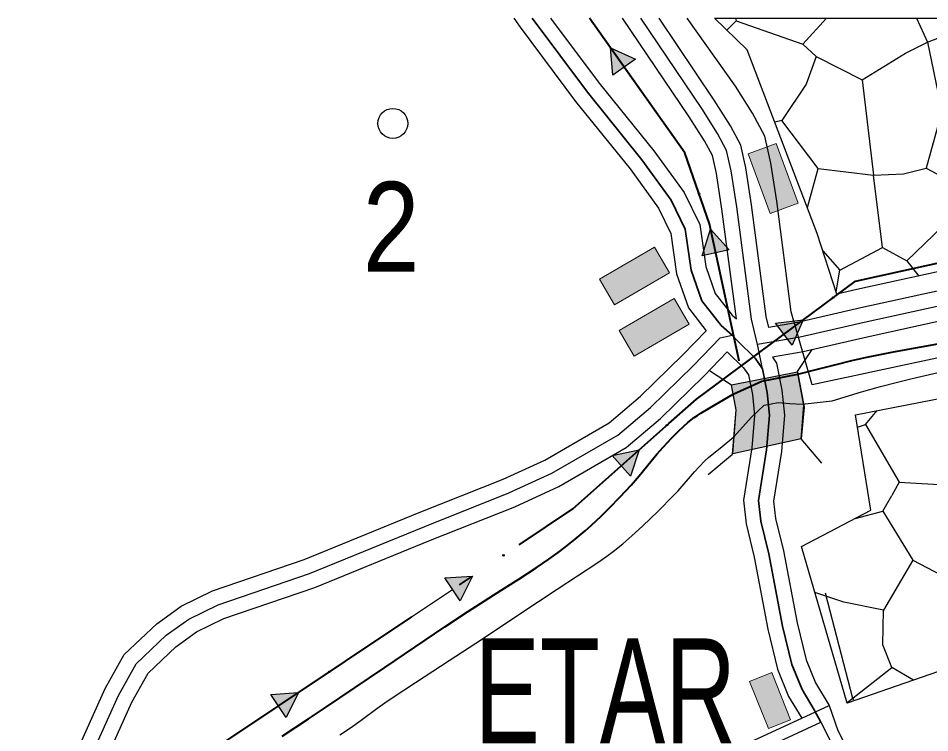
# Model space of a CAD drawing. Extents: x -64005 to -55000, y -89025 to -80000.
# Drawn here: x -64000 to -63391, y -80477 to -80000 of the extents above; entities that cross this region are included whole.
import ezdxf
from ezdxf.enums import TextEntityAlignment as Align

# ---------------------------------------------------------------- set-up
doc = ezdxf.new("R2010")
doc.units = 0
doc.header["$LTSCALE"] = 32
for name, pattern in [('DASH_DOUBLE_DOT', [9.2, 5, -1.2, 0.3, -1.2, 0.3, -1.2]), ('DOT_DASHED', [7.7, 5, -1.2, 0.3, -1.2]), ('LONG_DASHED', [7.5, 6, -1.5])]:
    doc.linetypes.add(name, pattern=pattern)
for name, color, linetype, lineweight in [('18', 7, 'Continuous', 25), ('19', 7, 'Continuous', 25), ('20', 7, 'Continuous', 25), ('21', 7, 'Continuous', 25), ('3', 7, 'Continuous', 25), ('39', 7, 'LONG_DASHED', 25), ('52', 7, 'Continuous', 25), ('53', 7, 'DASH_DOUBLE_DOT', 25), ('6', 7, 'Continuous', 25), ('63', 7, 'DASH_DOUBLE_DOT', 25), ('7', 7, 'Continuous', 13), ('8', 7, 'Continuous', 25)]:
    doc.layers.add(name, color=color, linetype=linetype, lineweight=lineweight)
doc.layers.add('38', color=7, linetype='Continuous')

msp = doc.modelspace()

# ---------------------------------------------------------------- hatches: boundary and pattern name
at = {"layer": '18'}
for points in [[(-63602.48, -80038.14), (-63604.22, -80019.73), (-63587.4, -80027.42)], [(-63542.86, -80158.62), (-63537.23, -80141), (-63524.78, -80154.68)], [(-63493.73, -80203.66), (-63475.35, -80201.53), (-63482.69, -80218.51)], [(-63603.11, -80292.12), (-63584.99, -80288.4), (-63590.82, -80305.95)], [(-63714.86, -80373.87), (-63696.4, -80372.65), (-63704.57, -80389.25)], [(-63831.23, -80451.71), (-63812.77, -80450.49), (-63820.94, -80467.09)]]:
    msp.add_hatch(color=256, dxfattribs=at).paths.add_polyline_path(points)
at = {"layer": '63'}
msp.add_hatch(color=256, dxfattribs=at).paths.add_polyline_path([(-63522.43, -80291.05), (-63520.15, -80261.7), (-63523.33, -80244.88), (-63479.17, -80236.24), (-63474.67, -80259.92), (-63476.62, -80280.98)])
at = {"layer": '7'}
for points in [[(-63512.07, -80090.52), (-63497.47, -80130.43), (-63478.69, -80123.56), (-63493.29, -80083.65)], [(-63574.71, -80152.83), (-63611.45, -80174.2), (-63601.39, -80191.49), (-63564.65, -80170.12)], [(-63561.66, -80187.15), (-63598.4, -80208.52), (-63588.34, -80225.81), (-63551.6, -80204.44)], [(-63483.7, -80468.6), (-63496.33, -80437.03), (-63511.18, -80442.98), (-63498.55, -80474.55)]]:
    msp.add_hatch(color=256, dxfattribs=at).paths.add_polyline_path(points)

# ---------------------------------------------------------------- linework, layer by layer
at = {"layer": '18'}
for p, q in [((-63518.05, -80228.93), (-63533.82, -80156.65)), ((-63771.21, -80422.69), (-63709.72, -80381.56))]:
    msp.add_line(p, q, dxfattribs=at)
at = {"layer": '18', "linetype": 'DOT_DASHED', "lineweight": 40}
for points in [[(-63518.05, -80228.93), (-63538.04, -80137.3), (-63554.4, -80089.82), (-63618.24, -80000)], [(-63997.93, -80586.76), (-63870.01, -80488.78), (-63629.33, -80327.79), (-63565.17, -80270.79), (-63546.61, -80254.49), (-63440.42, -80175.56), (-63363.42, -80158.57), (-62609.7, -80013.59), (-62520.14, -80008.49), (-62415.73, -80010.35), (-62357.73, -80026.13), (-62316.16, -80040.43), (-62272.51, -80067.38), (-62225.64, -80110.08), (-62130.95, -80220.51), (-62065.47, -80292.93)]]:
    msp.add_lwpolyline(points, dxfattribs=at)
at = {"layer": '18'}
for points in [[(-63602.48, -80038.14), (-63604.22, -80019.73), (-63587.4, -80027.42)], [(-63542.86, -80158.62), (-63537.23, -80141), (-63524.78, -80154.68)], [(-63493.73, -80203.66), (-63475.35, -80201.53), (-63482.69, -80218.51)], [(-63603.11, -80292.12), (-63584.99, -80288.4), (-63590.82, -80305.95)], [(-63714.86, -80373.87), (-63696.4, -80372.65), (-63704.57, -80389.25)], [(-63831.23, -80451.71), (-63812.77, -80450.49), (-63820.94, -80467.09)]]:
    msp.add_lwpolyline(points, close=True, dxfattribs=at)
for points in [[(-63553.1, -80093.61), (-63554.4, -80089.82), (-63594.94, -80032.78)], [(-63434.1, -80174.17), (-63363.42, -80158.57), (-63361.85, -80158.27)], [(-63547.52, -80255.29), (-63546.61, -80254.49), (-63488.21, -80211.08)], [(-63654.84, -80344.85), (-63629.33, -80327.79), (-63596.97, -80299.04)], [(-63460.68, -80383.82), (-63442.29, -80454.17), (-63441.75, -80455.31)], [(-63886.79, -80501.63), (-63870.01, -80488.78), (-63826.08, -80459.4)]]:
    msp.add_lwpolyline(points, dxfattribs=at)
for centre in [(-63544.95, -80117.24), (-63455.29, -80186.61), (-63566.3, -80271.8), (-63675.62, -80358.75), (-63791.99, -80436.59)]:
    msp.add_circle(centre, 0.5, dxfattribs=at)
at = {"layer": '19'}
for p, q in [((-63526.38, -80007.88), (-63520.01, -80001.84)), ((-63465.41, -80100.36), (-63428.42, -80104.93)), ((-63405.96, -80162.04), (-63398.09, -80172.2)), ((-63453.32, -80182.8), (-63450.88, -80168.21)), ((-63401.57, -80442.19), (-63415.97, -80433.64))]:
    msp.add_line(p, q, dxfattribs=at)
for points in [[(-63452.82, -80184.35), (-63465.87, -80143.75), (-63512.74, -80021.05), (-63534.53, -80000), (-63314.42, -80000), (-63257.99, -80095.58)], [(-63520.48, -80000), (-63520.01, -80001.84), (-63475.54, -80017.26), (-63459.68, -80000)], [(-63399.63, -80000), (-63392.32, -80015.94), (-63370.3, -80007.56), (-63348.73, -80002.72), (-63348.52, -80000)], [(-63475.54, -80017.26), (-63466.73, -80025.62), (-63435.9, -80041.04), (-63406.84, -80023.41), (-63392.32, -80015.94)], [(-63392.32, -80015.94), (-63382.62, -80062.19), (-63346.31, -80067.03)], [(-63466.73, -80025.62), (-63473.33, -80044.13), (-63489.62, -80068.36), (-63494.26, -80069.44)], [(-63435.9, -80041.04), (-63428.42, -80104.93), (-63408.16, -80104.04), (-63393.19, -80100.08)], [(-63382.62, -80062.19), (-63393.19, -80100.08), (-63375.14, -80109.77), (-63364.13, -80121.67), (-63352.48, -80119.03)], [(-63472.46, -80126.5), (-63465.41, -80100.36), (-63489.62, -80068.36)], [(-63462.14, -80155.35), (-63450.88, -80168.21), (-63422.26, -80153.23), (-63428.42, -80104.93)], [(-63422.26, -80153.23), (-63405.96, -80162.04), (-63364.13, -80121.67)], [(-63324.76, -80157.87), (-63370.21, -80166.09), (-63439.57, -80181.3), (-63452.82, -80184.35)], [(-63439.08, -80273.11), (-63433.7, -80271.49), (-63425.78, -80262.01)], [(-63433.7, -80271.49), (-63411.24, -80309.83), (-63416.17, -80318.73)], [(-63411.24, -80309.83), (-63376.9, -80312.03), (-63368.06, -80318.73)], [(-63440.65, -80334.2), (-63422.01, -80329.27), (-63416.17, -80318.73)], [(-63422.01, -80329.27), (-63402.04, -80362.13), (-63421.56, -80395.44), (-63448.19, -80390.11), (-63467.5, -80383.55)], [(-63402.04, -80362.13), (-63368.92, -80379.46), (-63352.93, -80412.31), (-63351.61, -80424.89)], [(-63446.11, -80457.3), (-63415.97, -80433.64), (-63422.18, -80418.53), (-63421.56, -80395.44)]]:
    msp.add_lwpolyline(points, dxfattribs=at)
msp.add_lwpolyline([(-63440.41, -80264.85), (-63183.05, -80214.91), (-62822.26, -80143.2), (-62509.98, -80086.29), (-62491.79, -80084.77), (-62450.85, -80187.13), (-62456.91, -80195.47), (-62573.63, -80224.68), (-62813.91, -80275.52), (-63034.47, -80330.9), (-63246.7, -80388.56), (-63446.03, -80457.59), (-63476.37, -80352.95), (-63430.13, -80328.68)], close=True, dxfattribs=at)
at = {"layer": '20'}
for points in [[(-63462.92, -80297.18), (-63476.62, -80280.98), (-63474.81, -80258.54), (-63479.06, -80236.09), (-63469.24, -80221.2)], [(-63538.77, -80304.83), (-63522.57, -80291.13), (-63520.15, -80261.7), (-63523.27, -80245.16), (-63537.85, -80235.51)]]:
    msp.add_lwpolyline(points, dxfattribs=at)
at = {"layer": '21'}
msp.add_line((-63476.32, -80467.54), (-63458.01, -80459.05), dxfattribs=at)
for points in [[(-63458.01, -80459.05), (-63452.13, -80475.92), (-63434.55, -80510.49), (-63423.46, -80541.02), (-63423.02, -80543.89)], [(-63600.73, -80524.42), (-63585.74, -80518.23), (-63476.32, -80467.54)]]:
    msp.add_lwpolyline(points, dxfattribs=at)
at = {"layer": '3', "lineweight": 40}
for points in [[(-63478.88, -80237.77), (-63464.76, -80234.15), (-63454.17, -80231.45), (-63442.75, -80228.67), (-63432.71, -80226.44), (-63415.06, -80222.88), (-63361.89, -80213.2)], [(-63823.48, -80479.61), (-63806, -80468), (-63800.65, -80464.43), (-63795.31, -80460.86), (-63755.01, -80433.71), (-63714.77, -80406.48), (-63699.64, -80396.53), (-63676.75, -80381.93), (-63665.3, -80374.62), (-63653.91, -80367.22), (-63645.39, -80361.44), (-63639.13, -80356.93), (-63634.51, -80353.45), (-63627.69, -80348.07), (-63621, -80342.48), (-63616.93, -80338.88), (-63610.03, -80332.38), (-63605.01, -80327.36), (-63597.64, -80319.67), (-63590.4, -80311.86), (-63584.96, -80305.64), (-63577.09, -80296.07), (-63573.11, -80291.31), (-63569, -80286.65), (-63563.16, -80280.36), (-63558.66, -80275.76), (-63555.16, -80272.46), (-63552.44, -80270.1), (-63548.19, -80266.8), (-63545.97, -80265.28), (-63543.69, -80263.86), (-63533.95, -80258.13), (-63522.14, -80251.17), (-63502.93, -80242.4), (-63478.88, -80237.77)]]:
    msp.add_lwpolyline(points, dxfattribs=at)
at = {"layer": '3'}
for points in [[(-63361.89, -80213.2), (-63415.06, -80222.88), (-63432.71, -80226.44), (-63442.75, -80228.67), (-63454.17, -80231.45), (-63464.76, -80234.15), (-63478.88, -80237.77)], [(-63475.97, -80257.86), (-63455.88, -80255.54), (-63436.32, -80249.66), (-63423.55, -80246), (-63412.31, -80243.03), (-63402.44, -80240.58), (-63385.08, -80236.58)], [(-63475.97, -80257.86), (-63455.88, -80255.54), (-63436.32, -80249.66), (-63423.55, -80246), (-63412.31, -80243.03), (-63402.44, -80240.58), (-63385.08, -80236.58)], [(-63478.88, -80237.77), (-63502.93, -80242.4), (-63522.14, -80251.17), (-63533.95, -80258.13), (-63543.69, -80263.86), (-63545.97, -80265.28), (-63548.19, -80266.8), (-63552.44, -80270.1), (-63555.16, -80272.46), (-63558.66, -80275.76), (-63563.16, -80280.36), (-63569, -80286.65), (-63573.11, -80291.31), (-63577.09, -80296.07), (-63584.96, -80305.64), (-63590.4, -80311.86), (-63597.64, -80319.67), (-63605.01, -80327.36), (-63610.03, -80332.38), (-63616.93, -80338.88), (-63621, -80342.48), (-63627.69, -80348.07), (-63634.51, -80353.45), (-63639.13, -80356.93), (-63645.39, -80361.44), (-63653.91, -80367.22), (-63665.3, -80374.62), (-63676.75, -80381.93), (-63699.64, -80396.53), (-63714.77, -80406.48), (-63755.01, -80433.71), (-63795.31, -80460.86), (-63800.65, -80464.43), (-63806, -80468), (-63823.48, -80479.61)], [(-63785.01, -80478.74), (-63777.97, -80473.99), (-63770.82, -80468.9), (-63760.21, -80461.08), (-63754.87, -80457.23), (-63749.44, -80453.5), (-63734.52, -80443.7), (-63712.04, -80429.14), (-63689.62, -80414.49), (-63664.66, -80397.92), (-63639.7, -80381.34), (-63626.12, -80372.42), (-63612.54, -80363.51), (-63606.61, -80359.4), (-63602.27, -80356.17), (-63595.93, -80351.1), (-63589.76, -80345.79), (-63582.68, -80339.29), (-63572.33, -80329.28), (-63562.16, -80319.09), (-63558.88, -80315.64), (-63547.95, -80303.06), (-63545.17, -80299.97), (-63540.82, -80295.52), (-63538.54, -80293.41), (-63536.16, -80291.41), (-63530.82, -80287.11), (-63521.63, -80279.73), (-63509.76, -80266.49), (-63501.31, -80258.58), (-63492.14, -80256.61), (-63484.24, -80257.32), (-63475.97, -80257.86)], [(-63785.01, -80478.74), (-63777.97, -80473.99), (-63770.82, -80468.9), (-63760.21, -80461.08), (-63754.87, -80457.23), (-63749.44, -80453.5), (-63734.52, -80443.7), (-63712.04, -80429.14), (-63689.62, -80414.49), (-63664.66, -80397.92), (-63639.7, -80381.34), (-63626.12, -80372.42), (-63612.54, -80363.51), (-63606.61, -80359.4), (-63602.27, -80356.17), (-63595.93, -80351.1), (-63589.76, -80345.79), (-63582.68, -80339.29), (-63572.33, -80329.28), (-63562.16, -80319.09), (-63558.88, -80315.64), (-63547.95, -80303.06), (-63545.17, -80299.97), (-63540.82, -80295.52), (-63538.54, -80293.41), (-63536.16, -80291.41), (-63530.82, -80287.11), (-63521.63, -80279.73), (-63509.76, -80266.49), (-63501.31, -80258.58), (-63492.14, -80256.61), (-63484.24, -80257.32), (-63475.97, -80257.86)]]:
    msp.add_lwpolyline(points, dxfattribs=at)
at = {"layer": '39', "linetype": 'Continuous', "lineweight": 35}
for points in [[(-63656.47, -80000), (-63619.6, -80049.44), (-63583.13, -80094.56), (-63563.53, -80121.62), (-63554.12, -80140.84), (-63550.2, -80168.3), (-63543.14, -80188.7), (-63530.2, -80205.18), (-63522.81, -80211.81)], [(-63522.81, -80211.81), (-63519.31, -80215.52), (-63507.45, -80227), (-63502.48, -80234.27)], [(-63502.48, -80234.27), (-63499.41, -80249.96), (-63497.88, -80265.26), (-63499.8, -80288.22), (-63505.15, -80322.28), (-63503.62, -80336.05), (-63498.27, -80357.86), (-63489.08, -80406.07), (-63482.95, -80431.7), (-63476.07, -80448.53), (-63468.03, -80461.93), (-63463.44, -80470.29)]]:
    msp.add_lwpolyline(points, dxfattribs=at)
at = {"layer": '39'}
for points in [[(-63505.91, -80217.99), (-63509.89, -80200.95), (-63519.72, -80126.09), (-63523.5, -80101.89), (-63526.52, -80088.29), (-63532.57, -80076.95), (-63543.15, -80060.31), (-63583.92, -80000)], [(-63302.72, -80176.75), (-63365.8, -80188.16), (-63434.64, -80203.26), (-63477.26, -80213.06), (-63505.91, -80217.99)], [(-64000, -80574.04), (-63977.91, -80541.05), (-63952.72, -80496.08), (-63932.93, -80452.38), (-63921.13, -80431.33), (-63901.04, -80412.18), (-63886.05, -80401.34), (-63866.27, -80391.77), (-63805.35, -80371.03), (-63728.17, -80339.44), (-63672.03, -80317.1), (-63643.33, -80304.02), (-63599.32, -80278.5), (-63577.31, -80259.99), (-63548.59, -80231.93), (-63530.73, -80213.4), (-63522.81, -80211.81)], [(-63502.48, -80234.27), (-63505.45, -80219.95), (-63505.91, -80217.99)]]:
    msp.add_lwpolyline(points, dxfattribs=at)
at = {"layer": '39', "linetype": 'DOT_DASHED'}
for points in [[(-63597.87, -80531.35), (-63582.74, -80525.11), (-63463.44, -80470.29)], [(-63463.44, -80470.29), (-63441.44, -80513.48), (-63430.76, -80542.88), (-63428.98, -80554.53)]]:
    msp.add_lwpolyline(points, dxfattribs=at)
at = {"layer": '52'}
msp.add_circle((-63749.6, -80070.23), 10, dxfattribs=at)
at = {"layer": '53'}
msp.add_lwpolyline([(-62727.36, -80099.64), (-62809.53, -80112.81), (-62876.06, -80125.12), (-62931.77, -80136.76), (-62958.71, -80142.52), (-63035.37, -80156.8), (-63101.67, -80168.65), (-63177.41, -80185.01), (-63232.89, -80198.48), (-63274.32, -80206.08), (-63360.88, -80221.62), (-63469.31, -80244.88), (-63483.3, -80196.11), (-63492.99, -80122.25), (-63496.96, -80096.87), (-63500.96, -80078.83), (-63509.24, -80063.33), (-63520.63, -80045.4), (-63552.93, -80000)], dxfattribs=at)
at = {"layer": '63'}
msp.add_lwpolyline([(-63522.43, -80291.05), (-63520.15, -80261.7), (-63523.33, -80244.88), (-63479.17, -80236.24), (-63474.67, -80259.92), (-63476.62, -80280.98)], close=True, dxfattribs=at)
at = {"layer": '7', "lineweight": 25}
for points in [[(-63668.63, -80000), (-63664.49, -80005.98), (-63627.5, -80055.58), (-63591.08, -80100.64), (-63572.13, -80126.79), (-63563.79, -80143.82), (-63559.96, -80170.67), (-63552.04, -80193.56), (-63540.12, -80208.73)], [(-63644.31, -80000), (-63611.7, -80043.31), (-63575.19, -80088.47), (-63554.93, -80116.45), (-63544.44, -80137.87), (-63540.43, -80165.94), (-63534.24, -80183.84), (-63522.87, -80198.32), (-63519.98, -80200.92)], [(-63526.03, -80222.93), (-63515.13, -80233.48), (-63511.9, -80238.21), (-63509.31, -80251.42), (-63507.92, -80265.34), (-63509.74, -80287.03), (-63515.24, -80322.05), (-63513.49, -80337.8), (-63508.04, -80359.99), (-63498.86, -80408.17), (-63492.5, -80434.77), (-63485.04, -80453.02), (-63476.32, -80467.54)], [(-63495.75, -80226.39), (-63493.06, -80230.33), (-63489.51, -80248.5), (-63487.84, -80265.18), (-63489.86, -80289.41), (-63495.06, -80322.51), (-63493.75, -80334.3), (-63488.5, -80355.73), (-63479.3, -80403.97), (-63473.41, -80428.63), (-63467.1, -80444.04), (-63458.01, -80459.05)]]:
    msp.add_lwpolyline(points, dxfattribs=at)
at = {"layer": '7'}
for points in [[(-63512.07, -80090.52), (-63497.47, -80130.43), (-63478.69, -80123.56), (-63493.29, -80083.65)], [(-63574.71, -80152.83), (-63611.45, -80174.2), (-63601.39, -80191.49), (-63564.65, -80170.12)], [(-63561.66, -80187.15), (-63598.4, -80208.52), (-63588.34, -80225.81), (-63551.6, -80204.44)], [(-63483.7, -80468.6), (-63496.33, -80437.03), (-63511.18, -80442.98), (-63498.55, -80474.55)]]:
    msp.add_lwpolyline(points, close=True, dxfattribs=at)
at = {"layer": '8', "linetype": 'LONG_DASHED'}
for points in [[(-63519.98, -80200.92), (-63529.62, -80127.52), (-63533.33, -80103.75), (-63535.99, -80091.79), (-63541.21, -80081.99), (-63551.44, -80065.91), (-63596.18, -80000)], [(-63312.91, -80168.43), (-63367.76, -80178.35), (-63436.83, -80193.5), (-63479.23, -80203.24), (-63498.31, -80206.54)], [(-64000, -80556.06), (-63986.44, -80535.82), (-63961.65, -80491.57), (-63941.86, -80447.86), (-63929.12, -80425.13), (-63907.45, -80404.47), (-63891.2, -80392.72), (-63870.07, -80382.5), (-63808.86, -80361.66), (-63731.91, -80330.17), (-63675.95, -80307.9), (-63647.92, -80295.12), (-63605.09, -80270.29), (-63584.03, -80252.58), (-63555.69, -80224.88), (-63540.12, -80208.73)]]:
    msp.add_lwpolyline(points, dxfattribs=at)
at = {"layer": '8'}
for points in [[(-63498.31, -80206.54), (-63500.04, -80199.16), (-63509.82, -80124.67), (-63513.67, -80100.03), (-63517.05, -80084.79), (-63523.93, -80071.91), (-63534.86, -80054.71), (-63571.67, -80000)], [(-62661.74, -80062.31), (-62728.36, -80076.06), (-62824.97, -80096.46), (-62880.13, -80107.86), (-62941.87, -80119.81), (-62970.18, -80125.37), (-63044.11, -80139.69), (-63106.86, -80151.34), (-63184.22, -80166.2), (-63243.91, -80176.81), (-63279.11, -80182.65), (-63363.84, -80197.97), (-63432.45, -80213.01), (-63475.29, -80222.87), (-63495.75, -80226.39)], [(-64000, -80590.68), (-63993.07, -80581.67), (-63969.38, -80546.28), (-63943.78, -80500.59), (-63924, -80456.9), (-63913.14, -80437.53), (-63894.63, -80419.89), (-63880.9, -80409.96), (-63862.47, -80401.04), (-63801.84, -80380.4), (-63724.43, -80348.71), (-63668.11, -80326.3), (-63638.74, -80312.92), (-63593.55, -80286.71), (-63570.59, -80267.4), (-63541.49, -80238.98), (-63526.03, -80222.93)]]:
    msp.add_lwpolyline(points, dxfattribs=at)

# ---------------------------------------------------------------- texts
at = {"layer": '38', "width": 0.85}
msp.add_text('2', height=60, rotation=0.007, dxfattribs=at).set_placement((-63750.73, -80169.32), align=Align.CENTER)
at = {"layer": '6', "width": 0.7}
msp.add_text('ETAR', height=70, rotation=0.007, dxfattribs=at).set_placement((-63607.59, -80484.32), align=Align.CENTER)

doc.saveas('drawing.dxf')
